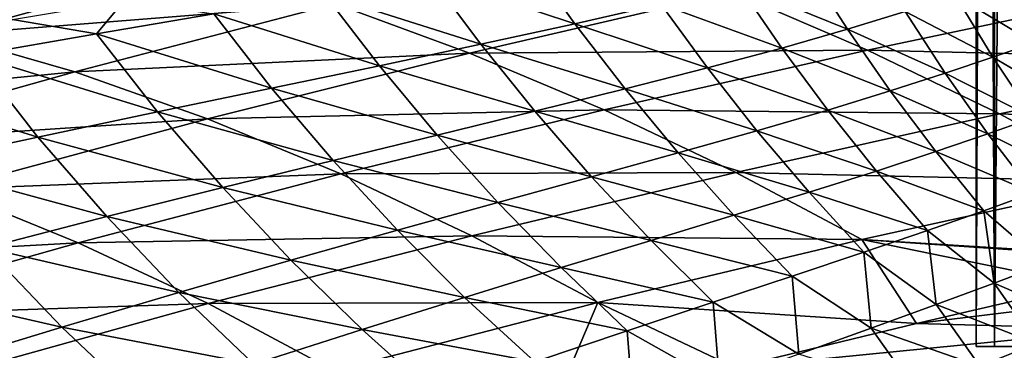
# Model space of a CAD drawing. Header units: metres. Extents: x -106 to 264, y -111 to 81.
# Tile 349 of 549: x 170.87 to 183.39, y 28.55 to 32.76. Entities that reach past the tile are written whole.
import ezdxf

# ---------------------------------------------------------------- set-up
doc = ezdxf.new("R2010")
doc.units = ezdxf.units.M
doc.layers.add('solid_20422013', color=7, linetype='CONTINUOUS')

msp = doc.modelspace()

# ---------------------------------------------------------------- linework, layer by layer
at = {"layer": 'solid_20422013'}
for points in [[(183.026123, 80.599998, -0.930066), (183.030045, 28.6, -0.994871), (183.030014, 28.6, 0.994345)], [(183.032684, 80.599998, 1.043987), (183.026123, 80.599998, -0.930066), (183.030014, 28.6, 0.994345)], [(183.026123, 80.599998, -0.930066), (183.24614, 80.599998, -2.878128), (183.030045, 28.6, -0.994871)], [(183.032684, 80.599998, 1.043987), (183.030014, 28.6, 0.994345), (183.259476, 28.6, 2.95477)], [(183.24614, 80.599998, -2.878128), (183.259567, 28.6, -2.955278), (183.030045, 28.6, -0.994871)], [(183.266357, 80.599998, 2.992233), (183.032684, 80.599998, 1.043987), (183.259476, 28.6, 2.95477)], [(183.24614, 80.599998, -2.878128), (183.693512, 80.599998, -4.802981), (183.259567, 28.6, -2.955278)], [(183.266357, 80.599998, 2.992233), (183.259476, 28.6, 2.95477), (183.719681, 28.6, 4.890322)], [(183.693512, 80.599998, -4.802981), (183.719833, 28.6, -4.890793), (183.259567, 28.6, -2.955278)], [(183.728073, 80.599998, 4.917704), (183.266357, 80.599998, 2.992233), (183.719681, 28.6, 4.890322)], [(177.926468, 32.705879, 140.807693), (176.078079, 33.320778, 142.519348), (177.315613, 33.557396, 140.919327)], [(179.020447, 32.956779, 139.033096), (177.926468, 32.705879, 140.807693), (177.315613, 33.557396, 140.919327)], [(168.34053, 32.900917, 177.106125), (169.93103, 32.563717, 181.057404), (173.226761, 33.462902, 179.9646)], [(173.226761, 33.462902, 179.9646), (169.93103, 32.563717, 181.057404), (174.884628, 32.957005, 183.991302)], [(181.391113, 32.636074, 134.801025), (180.005463, 33.19891, 137.102844), (180.879013, 33.432419, 134.995972)], [(182.124176, 32.859756, 132.494019), (181.391113, 32.636074, 134.801025), (180.879013, 33.432419, 134.995972)], [(184.217346, 32.620773, 124.157738), (183.317474, 33.254013, 127.276199), (183.79422, 33.421272, 124.342163)], [(176.731705, 32.444736, 142.451645), (174.748489, 33.079506, 144.005142), (176.078079, 33.320778, 142.519348)], [(177.926468, 32.705879, 140.807693), (176.731705, 32.444736, 142.451645), (176.078079, 33.320778, 142.519348)], [(180.556778, 32.396927, 136.925705), (179.020447, 32.956779, 139.033096), (180.005463, 33.19891, 137.102844)], [(181.391113, 32.636074, 134.801025), (180.556778, 32.396927, 136.925705), (180.005463, 33.19891, 137.102844)], [(183.765717, 32.461941, 127.077568), (182.763687, 33.066292, 129.990448), (183.317474, 33.254013, 127.276199)], [(184.217346, 32.620773, 124.157738), (183.765717, 32.461941, 127.077568), (183.317474, 33.254013, 127.276199)], [(175.444458, 32.171879, 143.98996), (173.335785, 32.832268, 145.402039), (174.748489, 33.079506, 144.005142)], [(176.731705, 32.444736, 142.451645), (175.444458, 32.171879, 143.98996), (174.748489, 33.079506, 144.005142)], [(174.884628, 32.957005, 183.991302), (176.588455, 32.33213, 188.092972), (179.930954, 33.112869, 186.936539)], [(179.930954, 33.112869, 186.936539), (176.588455, 32.33213, 188.092972), (181.646133, 32.370087, 191.001953)], [(179.930954, 33.112869, 186.936539), (181.646133, 32.370087, 191.001953), (184.987152, 33.078205, 189.737854)], [(184.987152, 33.078205, 189.737854), (181.646133, 32.370087, 191.001953), (186.66362, 32.249756, 193.667542)], [(183.240707, 32.279953, 129.784775), (182.124176, 32.859756, 132.494019), (182.763687, 33.066292, 129.990448)], [(183.765717, 32.461941, 127.077568), (183.240707, 32.279953, 129.784775), (182.763687, 33.066292, 129.990448)], [(169.93103, 32.563717, 181.057404), (171.572037, 32.092369, 185.088882), (174.884628, 32.957005, 183.991302)], [(171.846375, 32.576126, 146.735855), (170.77861, 32.758057, 147.389893), (172.199371, 32.997517, 146.195862)], [(174.884628, 32.957005, 183.991302), (171.572037, 32.092369, 185.088882), (176.588455, 32.33213, 188.092972)], [(173.335785, 32.832268, 145.402039), (171.846375, 32.576126, 146.735855), (172.199371, 32.997517, 146.195862)], [(179.614227, 32.143791, 138.882904), (177.926468, 32.705879, 140.807693), (179.020447, 32.956779, 139.033096)], [(180.556778, 32.396927, 136.925705), (179.614227, 32.143791, 138.882904), (179.020447, 32.956779, 139.033096)], [(174.072754, 31.885685, 145.447647), (171.846375, 32.576126, 146.735855), (173.335785, 32.832268, 145.402039)], [(175.444458, 32.171879, 143.98996), (174.072754, 31.885685, 145.447647), (173.335785, 32.832268, 145.402039)], [(182.633575, 32.076035, 132.289307), (181.391113, 32.636074, 134.801025), (182.124176, 32.859756, 132.494019)], [(183.240707, 32.279953, 129.784775), (182.633575, 32.076035, 132.289307), (182.124176, 32.859756, 132.494019)], [(171.846375, 32.576126, 146.735855), (170.285675, 32.307491, 148.032639), (170.77861, 32.758057, 147.389893)], [(178.565338, 31.876059, 140.693634), (176.731705, 32.444736, 142.451645), (177.926468, 32.705879, 140.807693)], [(179.614227, 32.143791, 138.882904), (178.565338, 31.876059, 140.693634), (177.926468, 32.705879, 140.807693)], [(169.93103, 32.563717, 181.057404), (166.663574, 31.612356, 182.123474), (171.572037, 32.092369, 185.088882)], [(172.62323, 31.583696, 146.849289), (170.285675, 32.307491, 148.032639), (171.846375, 32.576126, 146.735855)], [(174.072754, 31.885685, 145.447647), (172.62323, 31.583696, 146.849289), (171.846375, 32.576126, 146.735855)], [(181.936508, 31.851423, 134.605637), (180.556778, 32.396927, 136.925705), (181.391113, 32.636074, 134.801025)], [(182.633575, 32.076035, 132.289307), (181.936508, 31.851423, 134.605637), (181.391113, 32.636074, 134.801025)], [(177.417313, 31.591848, 142.382629), (175.444458, 32.171879, 143.98996), (176.731705, 32.444736, 142.451645)], [(178.565338, 31.876059, 140.693634), (177.417313, 31.591848, 142.382629), (176.731705, 32.444736, 142.451645)], [(184.247986, 31.685705, 126.879463), (183.240707, 32.279953, 129.784775), (183.765717, 32.461941, 127.077568)], [(171.101944, 31.263103, 148.219345), (168.659073, 32.022766, 149.318466), (170.285675, 32.307491, 148.032639)], [(172.62323, 31.583696, 146.849289), (171.101944, 31.263103, 148.219345), (170.285675, 32.307491, 148.032639)], [(171.572037, 32.092369, 185.088882), (173.256989, 31.495861, 189.18576), (176.588455, 32.33213, 188.092972)], [(176.588455, 32.33213, 188.092972), (173.256989, 31.495861, 189.18576), (178.298325, 31.609705, 192.176468)], [(176.588455, 32.33213, 188.092972), (178.298325, 31.609705, 192.176468), (181.646133, 32.370087, 191.001953)], [(181.646133, 32.370087, 191.001953), (178.298325, 31.609705, 192.176468), (183.324677, 31.55826, 194.957855)], [(181.141708, 31.607353, 136.748428), (179.614227, 32.143791, 138.882904), (180.556778, 32.396927, 136.925705)], [(181.936508, 31.851423, 134.605637), (181.141708, 31.607353, 136.748428), (180.556778, 32.396927, 136.925705)], [(181.646133, 32.370087, 191.001953), (183.324677, 31.55826, 194.957855), (186.66362, 32.249756, 193.667542)], [(176.177444, 31.289265, 143.97467), (174.072754, 31.885685, 145.447647), (175.444458, 32.171879, 143.98996)], [(177.417313, 31.591848, 142.382629), (176.177444, 31.289265, 143.97467), (175.444458, 32.171879, 143.98996)], [(183.751755, 31.507895, 129.579926), (182.633575, 32.076035, 132.289307), (183.240707, 32.279953, 129.784775)], [(184.247986, 31.685705, 126.879463), (183.751755, 31.507895, 129.579926), (183.240707, 32.279953, 129.784775)], [(186.66362, 32.249756, 193.667542), (183.324677, 31.55826, 194.957855), (188.277649, 31.373095, 197.426544)], [(166.663574, 31.612356, 182.123474), (168.284317, 31.170591, 186.148361), (171.572037, 32.092369, 185.088882)], [(171.572037, 32.092369, 185.088882), (168.284317, 31.170591, 186.148361), (173.256989, 31.495861, 189.18576)], [(180.242157, 31.344875, 138.73288), (178.565338, 31.876059, 140.693634), (179.614227, 32.143791, 138.882904)], [(181.141708, 31.607353, 136.748428), (180.242157, 31.344875, 138.73288), (179.614227, 32.143791, 138.882904)], [(183.177063, 31.305708, 132.085709), (181.936508, 31.851423, 134.605637), (182.633575, 32.076035, 132.289307)], [(183.751755, 31.507895, 129.579926), (183.177063, 31.305708, 132.085709), (182.633575, 32.076035, 132.289307)], [(171.101944, 31.263103, 148.219345), (169.514954, 30.921095, 149.58226), (168.659073, 32.022766, 149.318466)], [(174.852966, 30.966396, 145.494385), (172.62323, 31.583696, 146.849289), (174.072754, 31.885685, 145.447647)], [(176.177444, 31.289265, 143.97467), (174.852966, 30.966396, 145.494385), (174.072754, 31.885685, 145.447647)], [(179.239059, 31.063011, 140.579941), (177.417313, 31.591848, 142.382629), (178.565338, 31.876059, 140.693634)], [(180.242157, 31.344875, 138.73288), (179.239059, 31.063011, 140.579941), (178.565338, 31.876059, 140.693634)], [(182.516083, 31.080029, 134.411636), (181.141708, 31.607353, 136.748428), (181.936508, 31.851423, 134.605637)], [(183.177063, 31.305708, 132.085709), (182.516083, 31.080029, 134.411636), (181.936508, 31.851423, 134.605637)], [(173.450592, 30.621254, 146.965088), (171.101944, 31.263103, 148.219345), (172.62323, 31.583696, 146.849289)], [(174.852966, 30.966396, 145.494385), (173.450592, 30.621254, 146.965088), (172.62323, 31.583696, 146.849289)], [(173.256989, 31.495861, 189.18576), (174.950638, 30.794447, 193.26326), (178.298325, 31.609705, 192.176468)], [(178.298325, 31.609705, 192.176468), (174.950638, 30.794447, 193.26326), (179.973068, 30.811581, 196.145355)], [(178.138657, 30.759552, 142.314026), (176.177444, 31.289265, 143.97467), (177.417313, 31.591848, 142.382629)], [(179.239059, 31.063011, 140.579941), (178.138657, 30.759552, 142.314026), (177.417313, 31.591848, 142.382629)], [(178.298325, 31.609705, 192.176468), (179.973068, 30.811581, 196.145355), (183.324677, 31.55826, 194.957855)], [(183.324677, 31.55826, 194.957855), (179.973068, 30.811581, 196.145355), (184.928802, 30.69791, 198.710617)], [(181.761002, 30.831741, 136.572723), (180.242157, 31.344875, 138.73288), (181.141708, 31.607353, 136.748428)], [(182.516083, 31.080029, 134.411636), (181.761002, 30.831741, 136.572723), (181.141708, 31.607353, 136.748428)], [(183.324677, 31.55826, 194.957855), (184.928802, 30.69791, 198.710617), (188.277649, 31.373095, 197.426544)], [(168.284317, 31.170591, 186.148361), (169.942703, 30.600864, 190.221695), (173.256989, 31.495861, 189.18576)], [(173.256989, 31.495861, 189.18576), (169.942703, 30.600864, 190.221695), (174.950638, 30.794447, 193.26326)], [(184.293884, 30.755085, 129.377457), (183.177063, 31.305708, 132.085709), (183.751755, 31.507895, 129.579926)], [(180.904739, 30.561546, 138.584457), (179.239059, 31.063011, 140.579941), (180.242157, 31.344875, 138.73288)], [(181.761002, 30.831741, 136.572723), (180.904739, 30.561546, 138.584457), (180.242157, 31.344875, 138.73288)], [(183.751511, 30.553942, 131.884735), (182.516083, 31.080029, 134.411636), (183.177063, 31.305708, 132.085709)], [(184.293884, 30.755085, 129.377457), (183.751511, 30.553942, 131.884735), (183.177063, 31.305708, 132.085709)], [(171.976852, 30.251816, 148.409637), (169.514954, 30.921095, 149.58226), (171.101944, 31.263103, 148.219345)], [(173.450592, 30.621254, 146.965088), (171.976852, 30.251816, 148.409637), (171.101944, 31.263103, 148.219345)], [(176.947205, 30.432268, 143.959625), (174.852966, 30.966396, 145.494385), (176.177444, 31.289265, 143.97467)], [(178.138657, 30.759552, 142.314026), (176.947205, 30.432268, 143.959625), (176.177444, 31.289265, 143.97467)], [(179.947845, 30.268185, 140.467667), (178.138657, 30.759552, 142.314026), (179.239059, 31.063011, 140.579941)], [(180.904739, 30.561546, 138.584457), (179.947845, 30.268185, 140.467667), (179.239059, 31.063011, 140.579941)], [(183.126648, 30.327078, 134.220428), (181.761002, 30.831741, 136.572723), (182.516083, 31.080029, 134.411636)], [(183.751511, 30.553942, 131.884735), (183.126648, 30.327078, 134.220428), (182.516083, 31.080029, 134.411636)], [(171.976852, 30.251816, 148.409637), (170.438309, 29.856058, 149.850845), (169.514954, 30.921095, 149.58226)], [(175.671112, 30.079006, 145.540909), (173.450592, 30.621254, 146.965088), (174.852966, 30.966396, 145.494385)], [(176.947205, 30.432268, 143.959625), (175.671112, 30.079006, 145.540909), (174.852966, 30.966396, 145.494385)], [(169.942703, 30.600864, 190.221695), (171.612137, 29.920126, 194.275604), (174.950638, 30.794447, 193.26326)], [(174.950638, 30.794447, 193.26326), (171.612137, 29.920126, 194.275604), (176.616425, 30.008717, 197.233948)], [(174.950638, 30.794447, 193.26326), (176.616425, 30.008717, 197.233948), (179.973068, 30.811581, 196.145355)], [(179.973068, 30.811581, 196.145355), (176.616425, 30.008717, 197.233948), (181.573166, 29.959249, 199.905472)], [(179.973068, 30.811581, 196.145355), (181.573166, 29.959249, 199.905472), (184.928802, 30.69791, 198.710617)], [(182.41153, 30.075075, 136.399841), (180.904739, 30.561546, 138.584457), (181.761002, 30.831741, 136.572723)], [(183.126648, 30.327078, 134.220428), (182.41153, 30.075075, 136.399841), (181.761002, 30.831741, 136.572723)], [(178.895508, 29.949205, 142.246429), (176.947205, 30.432268, 143.959625), (178.138657, 30.759552, 142.314026)], [(179.947845, 30.268185, 140.467667), (178.895508, 29.949205, 142.246429), (178.138657, 30.759552, 142.314026)], [(184.928802, 30.69791, 198.710617), (181.573166, 29.959249, 199.905472), (185.807724, 29.695984, 202.340088)], [(169.942703, 30.600864, 190.221695), (166.652206, 29.643845, 191.211304), (171.612137, 29.920126, 194.275604)], [(174.317276, 29.698063, 147.080002), (171.976852, 30.251816, 148.409637), (173.450592, 30.621254, 146.965088)], [(175.671112, 30.079006, 145.540909), (174.317276, 29.698063, 147.080002), (173.450592, 30.621254, 146.965088)], [(181.599045, 29.798346, 138.438705), (179.947845, 30.268185, 140.467667), (180.904739, 30.561546, 138.584457)], [(182.41153, 30.075075, 136.399841), (181.599045, 29.798346, 138.438705), (180.904739, 30.561546, 138.584457)], [(183.906418, 29.651814, 133.51358), (183.126648, 30.327078, 134.220428), (183.751511, 30.553942, 131.884735)], [(177.753006, 29.602142, 143.944809), (175.671112, 30.079006, 145.540909), (176.947205, 30.432268, 143.959625)], [(178.895508, 29.949205, 142.246429), (177.753006, 29.602142, 143.944809), (176.947205, 30.432268, 143.959625)], [(183.258987, 29.405294, 135.721176), (182.41153, 30.075075, 136.399841), (183.126648, 30.327078, 134.220428)], [(183.906418, 29.651814, 133.51358), (183.258987, 29.405294, 135.721176), (183.126648, 30.327078, 134.220428)], [(172.892853, 29.287912, 148.59819), (170.438309, 29.856058, 149.850845), (171.976852, 30.251816, 148.409637)], [(174.317276, 29.698063, 147.080002), (172.892853, 29.287912, 148.59819), (171.976852, 30.251816, 148.409637)], [(180.689102, 29.495403, 140.357666), (178.895508, 29.949205, 142.246429), (179.947845, 30.268185, 140.467667)], [(181.599045, 29.798346, 138.438705), (180.689102, 29.495403, 140.357666), (179.947845, 30.268185, 140.467667)], [(176.525848, 29.22464, 145.586502), (174.317276, 29.698063, 147.080002), (175.671112, 30.079006, 145.540909)], [(177.753006, 29.602142, 143.944809), (176.525848, 29.22464, 145.586502), (175.671112, 30.079006, 145.540909)], [(182.521683, 29.132277, 137.795578), (181.599045, 29.798346, 138.438705), (182.41153, 30.075075, 136.399841)], [(183.258987, 29.405294, 135.721176), (182.521683, 29.132277, 137.795578), (182.41153, 30.075075, 136.399841)], [(166.652206, 29.643845, 191.211304), (168.29306, 28.981691, 195.233002), (171.612137, 29.920126, 194.275604)], [(171.612137, 29.920126, 194.275604), (168.29306, 28.981691, 195.233002), (173.264694, 29.145468, 198.240494)], [(171.612137, 29.920126, 194.275604), (173.264694, 29.145468, 198.240494), (176.616425, 30.008717, 197.233948)], [(176.616425, 30.008717, 197.233948), (173.264694, 29.145468, 198.240494), (178.2173, 29.157856, 201.015076)], [(176.616425, 30.008717, 197.233948), (178.2173, 29.157856, 201.015076), (181.573166, 29.959249, 199.905472)], [(179.685898, 29.16361, 142.180344), (177.753006, 29.602142, 143.944809), (178.895508, 29.949205, 142.246429)], [(181.573166, 29.959249, 199.905472), (178.2173, 29.157856, 201.015076), (182.268768, 28.891768, 203.632446)], [(180.689102, 29.495403, 140.357666), (179.685898, 29.16361, 142.180344), (178.895508, 29.949205, 142.246429)], [(181.573166, 29.959249, 199.905472), (182.268768, 28.891768, 203.632446), (184.38797, 29.384993, 202.860611)], [(181.573166, 29.959249, 199.905472), (184.38797, 29.384993, 202.860611), (185.717606, 29.676886, 202.372635)], [(181.573166, 29.959249, 199.905472), (185.717606, 29.676886, 202.372635), (185.807724, 29.695984, 202.340088)], [(171.404968, 28.847038, 150.116776), (168.8405, 29.430656, 151.311081), (170.438309, 29.856058, 149.850845)], [(172.892853, 29.287912, 148.59819), (171.404968, 28.847038, 150.116776), (170.438309, 29.856058, 149.850845)], [(181.69191, 28.831675, 139.755264), (180.689102, 29.495403, 140.357666), (181.599045, 29.798346, 138.438705)], [(182.521683, 29.132277, 137.795578), (181.69191, 28.831675, 139.755264), (181.599045, 29.798346, 138.438705)], [(175.221252, 28.815098, 147.192459), (172.892853, 29.287912, 148.59819), (174.317276, 29.698063, 147.080002)], [(176.525848, 29.22464, 145.586502), (175.221252, 28.815098, 147.192459), (174.317276, 29.698063, 147.080002)], [(178.593674, 28.800318, 143.930389), (176.525848, 29.22464, 145.586502), (177.753006, 29.602142, 143.944809)], [(179.685898, 29.16361, 142.180344), (178.593674, 28.800318, 143.930389), (177.753006, 29.602142, 143.944809)], [(184.430908, 28.894239, 133.850647), (183.258987, 29.405294, 135.721176), (183.906418, 29.651814, 133.51358)], [(171.404968, 28.847038, 150.116776), (169.859467, 28.372707, 151.65657), (168.8405, 29.430656, 151.311081)], [(180.772568, 28.500851, 141.622437), (179.685898, 29.16361, 142.180344), (180.689102, 29.495403, 140.357666)], [(181.69191, 28.831675, 139.755264), (180.772568, 28.500851, 141.622437), (180.689102, 29.495403, 140.357666)], [(173.847107, 28.37221, 148.782516), (171.404968, 28.847038, 150.116776), (172.892853, 29.287912, 148.59819)], [(175.221252, 28.815098, 147.192459), (173.847107, 28.37221, 148.782516), (172.892853, 29.287912, 148.59819)], [(185.246307, 29.255548, 203.54216), (184.38797, 29.384993, 202.860611), (182.268768, 28.891768, 203.632446)], [(183.796509, 28.635687, 136.06633), (182.521683, 29.132277, 137.795578), (183.258987, 29.405294, 135.721176)], [(184.430908, 28.894239, 133.850647), (183.796509, 28.635687, 136.06633), (183.258987, 29.405294, 135.721176)], [(177.417114, 28.403011, 145.630951), (175.221252, 28.815098, 147.192459), (176.525848, 29.22464, 145.586502)], [(178.593674, 28.800318, 143.930389), (177.417114, 28.403011, 145.630951), (176.525848, 29.22464, 145.586502)], [(179.766815, 28.137089, 143.419525), (178.593674, 28.800318, 143.930389), (179.685898, 29.16361, 142.180344)], [(180.772568, 28.500851, 141.622437), (179.766815, 28.137089, 143.419525), (179.685898, 29.16361, 142.180344)], [(184.884842, 28.821051, 204.749023), (185.246307, 29.255548, 203.54216), (182.268768, 28.891768, 203.632446)], [(168.29306, 28.981691, 195.233002), (169.929169, 28.2159, 199.188889), (173.264694, 29.145468, 198.240494)], [(173.264694, 29.145468, 198.240494), (169.929169, 28.2159, 199.188889), (174.869019, 28.291142, 202.053055)], [(173.264694, 29.145468, 198.240494), (174.869019, 28.291142, 202.053055), (178.2173, 29.157856, 201.015076)], [(178.2173, 29.157856, 201.015076), (174.869019, 28.291142, 202.053055), (177.603104, 27.713709, 205.217224)], [(178.2173, 29.157856, 201.015076), (177.603104, 27.713709, 205.217224), (179.961304, 28.333452, 204.410172)], [(178.2173, 29.157856, 201.015076), (179.961304, 28.333452, 204.410172), (182.268768, 28.891768, 203.632446)], [(183.073578, 28.348003, 138.15831), (181.69191, 28.831675, 139.755264), (182.521683, 29.132277, 137.795578)], [(183.796509, 28.635687, 136.06633), (183.073578, 28.348003, 138.15831), (182.521683, 29.132277, 137.795578)], [(172.411331, 27.894672, 150.376511), (169.859467, 28.372707, 151.65657), (171.404968, 28.847038, 150.116776)], [(173.847107, 28.37221, 148.782516), (172.411331, 27.894672, 150.376511), (171.404968, 28.847038, 150.116776)], [(176.163757, 27.970081, 147.301804), (173.847107, 28.37221, 148.782516), (175.221252, 28.815098, 147.192459)], [(177.417114, 28.403011, 145.630951), (176.163757, 27.970081, 147.301804), (175.221252, 28.815098, 147.192459)], [(178.677994, 27.737709, 145.168793), (177.417114, 28.403011, 145.630951), (178.593674, 28.800318, 143.930389)], [(179.766815, 28.137089, 143.419525), (178.677994, 27.737709, 145.168793), (178.593674, 28.800318, 143.930389)], [(184.884842, 28.821051, 204.749023), (182.268768, 28.891768, 203.632446), (179.961304, 28.333452, 204.410172)], [(184.634689, 28.377655, 205.980591), (184.884842, 28.821051, 204.749023), (179.961304, 28.333452, 204.410172)], [(182.26091, 28.029324, 140.146698), (180.772568, 28.500851, 141.622437), (181.69191, 28.831675, 139.755264)], [(183.073578, 28.348003, 138.15831), (182.26091, 28.029324, 140.146698), (181.69191, 28.831675, 139.755264)], [(183.030014, 28.6, 0.994345), (192.450455, 28.6, 15.231689), (183.259476, 28.6, 2.95477)], [(183.030045, 28.6, -0.994871), (192.450455, 28.6, 15.231689), (183.030014, 28.6, 0.994345)], [(183.259567, 28.6, -2.955278), (192.450455, 28.6, 15.231689), (183.030045, 28.6, -0.994871)], [(184.053726, 27.751322, 137.432877), (183.073578, 28.348003, 138.15831), (183.796509, 28.635687, 136.06633)], [(183.259476, 28.6, 2.95477), (192.450455, 28.6, 15.231689), (183.719681, 28.6, 4.890322)], [(183.719833, 28.6, -4.890793), (192.450455, 28.6, 15.231689), (183.259567, 28.6, -2.955278)]]:
    msp.add_3dface(points, dxfattribs=at)

doc.saveas('drawing.dxf')
